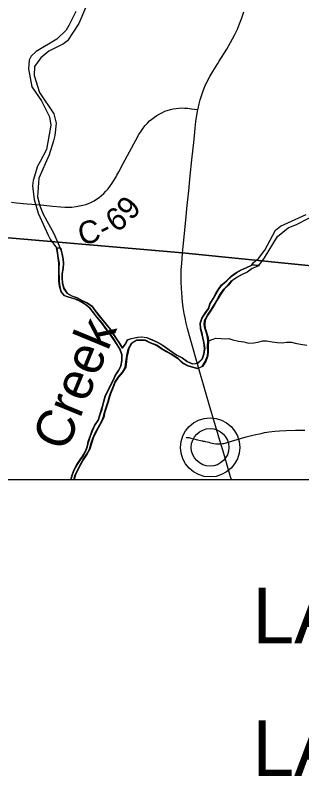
# Model space of a CAD drawing. Extents: x 0 to 34, y 0 to 22.
# Drawn here: x 10.893 to 11.613, y 13.559 to 15.473 of the extents above; entities that cross this region are included whole.
import ezdxf

# ---------------------------------------------------------------- set-up
doc = ezdxf.new("R2010")
doc.units = 0
for name, color, linetype in [('GM_X_Corporation', 7, 'Continuous'), ('GM_X_County_Road', 7, 'Continuous'), ('GM_X_County_Road_Text', 7, 'Continuous'), ('GM_X_Major_River', 7, 'Continuous'), ('GM_X_Major_River_Text', 7, 'Continuous'), ('GM_X_Minor_River', 7, 'Continuous'), ('GM_X_State_Route', 7, 'Continuous'), ('GM_X_Township_Road', 7, 'Continuous'), ('GM_X_Unincorporated', 7, 'Continuous'), ('GM_X_Unincorporated_Location', 7, 'Continuous'), ('SH_Text', 7, 'Continuous')]:
    doc.layers.add(name, color=color, linetype=linetype)

msp = doc.modelspace()

# ---------------------------------------------------------------- linework, layer by layer
at = {"layer": 'GM_X_Corporation'}
for points in [[(16.3375, 14.3932), (16.3375, 21.1059), (9.5375, 21.1059), (9.5375, 15.0426), (9.5452, 15.0418), (9.7185, 15.0258), (10.2502, 14.9799), (10.3112, 14.9746), (10.787, 14.9212), (11.3129, 14.8754), (11.3292, 14.8742), (12.1361, 14.7923), (13.6754, 14.6095), (14.714, 14.5341), (15.778, 14.4476), (16.0263, 14.4243)], [(10.7302, 14.3059), (16.3375, 14.3059), (16.3375, 14.3932), (16.0263, 14.4243), (15.778, 14.4476), (14.714, 14.5341), (13.6754, 14.6095), (12.1361, 14.7923), (11.3292, 14.8742), (11.3129, 14.8754), (10.787, 14.9212)], [(10.7302, 14.3059), (15.7632, 14.3059), (15.778, 14.4476), (14.714, 14.5341), (13.6754, 14.6095), (12.1361, 14.7923), (11.3292, 14.8742), (11.3129, 14.8754), (10.787, 14.9212)]]:
    msp.add_lwpolyline(points, close=True, dxfattribs=at)
msp.add_lwpolyline([(9.5375, 21.1059), (9.5375, 15.0426), (9.5452, 15.0418), (9.7185, 15.0258), (10.2502, 14.9799), (10.3112, 14.9746), (10.787, 14.9212), (11.3129, 14.8754), (11.3292, 14.8742), (12.1361, 14.7923), (13.6754, 14.6095)], dxfattribs=at)
at = {"layer": 'GM_X_County_Road'}
for points in [[(10.8836, 15.0027), (10.8959, 15.0015), (10.9232, 14.9989), (10.9572, 14.9958), (10.9875, 14.9928), (11.0067, 14.991), (11.0178, 14.9904), (11.0264, 14.9903), (11.0351, 14.9906), (11.0461, 14.9919), (11.0546, 14.9933), (11.0625, 14.995), (11.0701, 14.9973), (11.0771, 14.9999), (11.0844, 15.0031), (11.091, 15.0065), (11.0974, 15.0103), (11.1035, 15.0145), (11.1097, 15.0194), (11.1152, 15.0244), (11.1208, 15.0302), (11.126, 15.0362), (11.1324, 15.0446), (11.1366, 15.0507), (11.1405, 15.057), (11.1461, 15.0667), (11.1482, 15.0704), (11.153, 15.0791), (11.1642, 15.0999), (11.196, 15.159), (11.2037, 15.1726), (11.2092, 15.1816), (11.2142, 15.1888), (11.2192, 15.1952), (11.2251, 15.2017), (11.2305, 15.2069), (11.2362, 15.2118), (11.2427, 15.2168), (11.2489, 15.221), (11.2559, 15.2251), (11.2626, 15.2285), (11.2689, 15.2313), (11.2748, 15.2334), (11.2826, 15.2356), (11.29, 15.2372), (11.2968, 15.2383), (11.3042, 15.2392), (11.3117, 15.2395), (11.3186, 15.2392), (11.3227, 15.239), (11.3264, 15.2387), (11.3306, 15.2382), (11.336, 15.2376), (11.343, 15.2367), (11.3517, 15.2354)], [(11.4093, 14.3959), (11.4135, 14.3962), (11.4166, 14.3967), (11.4205, 14.3977), (11.4365, 14.4026), (11.4729, 14.4131), (11.4934, 14.4183), (11.5103, 14.4221), (11.5194, 14.4239), (11.531, 14.4256), (11.5446, 14.4272), (11.5569, 14.4282), (11.5737, 14.4292), (11.5972, 14.4298), (11.6202, 14.4299)]]:
    msp.add_lwpolyline(points, dxfattribs=at)
at = {"layer": 'GM_X_Major_River'}
for p, q in [((11.0061, 14.8874), (10.997, 14.8882)), ((10.9982, 14.8882), (11.0072, 14.8874)), ((11.5047, 14.8441), (11.4869, 14.8456)), ((11.488, 14.8456), (11.5058, 14.8441))]:
    msp.add_line(p, q, dxfattribs=at)
for points in [[(11.045, 15.4818), (11.0278, 15.4468), (11.0211, 15.4352), (10.9978, 15.4122), (10.9457, 15.3818), (10.9329, 15.3699), (10.9281, 15.3594), (10.9261, 15.3378), (10.935, 15.2927), (10.9585, 15.2572), (10.9792, 15.2172), (10.9825, 15.1965), (10.9713, 15.1356), (10.9557, 15.1051), (10.9486, 15.0935), (10.9383, 15.0572), (10.9364, 15.0436), (10.9402, 15.0093), (10.9505, 14.9752), (10.9758, 14.9198), (10.9809, 14.9098), (10.997, 14.8882)], [(11.0695, 15.4907), (11.053, 15.452), (11.0239, 15.4078), (11.0142, 15.4004), (10.9773, 15.3826), (10.9575, 15.3652), (10.9414, 15.3435), (10.9406, 15.3215), (10.954, 15.2782), (10.99, 15.2245), (10.9959, 15.2012), (10.9926, 15.1705), (10.9892, 15.1568), (10.9778, 15.1217), (10.9521, 15.0634), (10.9491, 15.0159), (10.9547, 14.9934), (10.9629, 14.973), (10.99, 14.9245), (11.0061, 14.8874)], [(11.4869, 14.8456), (11.4916, 14.8509), (11.5036, 14.8612), (11.5197, 14.8825), (11.5463, 14.9329), (11.5594, 14.9425), (11.6236, 14.9722)], [(11.5047, 14.8441), (11.5188, 14.8632), (11.552, 14.9164), (11.5784, 14.9386), (11.601, 14.9472), (11.6533, 14.9742)], [(11.1391, 14.6597), (11.1292, 14.6735), (11.1199, 14.6855), (11.1107, 14.699), (11.0969, 14.7145), (11.0892, 14.7245), (11.0799, 14.7368), (11.0683, 14.7454), (11.0563, 14.7533), (11.0435, 14.7592), (11.0288, 14.7633), (11.0167, 14.7677), (11.0082, 14.7778), (11.0043, 14.7908), (11.0027, 14.8045), (11.0028, 14.814), (11.0023, 14.8243), (11.0022, 14.8372), (11.0028, 14.8493), (11.0008, 14.8623), (10.9987, 14.8745), (10.997, 14.8882)], [(11.1403, 14.6597), (11.1303, 14.6735), (11.121, 14.6855), (11.1118, 14.699), (11.0981, 14.7145), (11.0903, 14.7245), (11.081, 14.7368), (11.0694, 14.7454), (11.0574, 14.7533), (11.0447, 14.7592), (11.0299, 14.7633), (11.0179, 14.7677), (11.0093, 14.7778), (11.0054, 14.7908), (11.0038, 14.8045), (11.004, 14.814), (11.0034, 14.8243), (11.0033, 14.8372), (11.0039, 14.8493), (11.0019, 14.8623), (10.9999, 14.8745), (10.9982, 14.8882)], [(11.0061, 14.8874), (11.0076, 14.8819), (11.0101, 14.8724), (11.0125, 14.8598), (11.013, 14.8495), (11.0124, 14.8366), (11.0099, 14.823), (11.01, 14.8131), (11.0105, 14.7998), (11.0144, 14.786), (11.0226, 14.7745), (11.0342, 14.7674), (11.0463, 14.763), (11.0598, 14.7562), (11.073, 14.7499), (11.0846, 14.7421), (11.0927, 14.7305), (11.1023, 14.7182), (11.1127, 14.7058), (11.1201, 14.6961), (11.1312, 14.6826), (11.1375, 14.6726), (11.1464, 14.6599), (11.1541, 14.6483), (11.1614, 14.636), (11.17, 14.6469), (11.1744, 14.6567), (11.184, 14.6607), (11.2003, 14.6638), (11.2099, 14.6647), (11.2227, 14.6626), (11.2363, 14.657), (11.2494, 14.651), (11.2626, 14.6435), (11.2742, 14.6353), (11.2884, 14.6252), (11.2986, 14.6189), (11.3121, 14.6118), (11.3248, 14.6028), (11.3376, 14.5964), (11.3509, 14.5988), (11.3625, 14.6092), (11.3666, 14.6217), (11.3687, 14.6353), (11.3664, 14.6502), (11.3639, 14.6616), (11.3612, 14.6746), (11.358, 14.6857), (11.3571, 14.6986), (11.3615, 14.7118), (11.3701, 14.725), (11.3783, 14.7355), (11.3816, 14.7475), (11.3898, 14.7607), (11.3961, 14.7727), (11.4032, 14.784), (11.4114, 14.7956), (11.4234, 14.8056), (11.4365, 14.8179), (11.4481, 14.826), (11.4603, 14.8326), (11.4734, 14.8384), (11.486, 14.845), (11.4869, 14.8456)], [(11.0072, 14.8874), (11.0087, 14.8819), (11.0112, 14.8724), (11.0136, 14.8598), (11.0142, 14.8495), (11.0135, 14.8366), (11.011, 14.823), (11.0112, 14.8131), (11.0117, 14.7998), (11.0156, 14.786), (11.0237, 14.7745), (11.0353, 14.7674), (11.0474, 14.763), (11.0609, 14.7562), (11.0741, 14.7499), (11.0857, 14.7421), (11.0938, 14.7305), (11.1034, 14.7182), (11.1138, 14.7058), (11.1212, 14.6961), (11.1324, 14.6826), (11.1386, 14.6726), (11.1475, 14.6599), (11.1552, 14.6483), (11.1626, 14.636), (11.1711, 14.6469), (11.1755, 14.6567), (11.1851, 14.6607), (11.2015, 14.6638), (11.211, 14.6647), (11.2238, 14.6626), (11.2374, 14.657), (11.2506, 14.651), (11.2637, 14.6435), (11.2753, 14.6353), (11.2895, 14.6252), (11.2997, 14.6189), (11.3132, 14.6118), (11.3259, 14.6028), (11.3387, 14.5964), (11.3521, 14.5988), (11.3636, 14.6092), (11.3677, 14.6217), (11.3699, 14.6353), (11.3675, 14.6502), (11.3651, 14.6616), (11.3623, 14.6746), (11.3591, 14.6857), (11.3582, 14.6986), (11.3626, 14.7118), (11.3713, 14.725), (11.3794, 14.7355), (11.3827, 14.7475), (11.3909, 14.7607), (11.3973, 14.7727), (11.4043, 14.784), (11.4125, 14.7956), (11.4245, 14.8056), (11.4376, 14.8179), (11.4492, 14.826), (11.4615, 14.8326), (11.4745, 14.8384), (11.4872, 14.845), (11.488, 14.8456)], [(11.0402, 14.3059), (11.0431, 14.3177), (11.0558, 14.3433), (11.0637, 14.3564), (11.0719, 14.3692), (11.0794, 14.3827), (11.083, 14.3956), (11.0879, 14.4099), (11.0938, 14.4235), (11.1013, 14.437), (11.1096, 14.452), (11.114, 14.4618), (11.1173, 14.4751), (11.1213, 14.4875), (11.1254, 14.5004), (11.129, 14.5132), (11.1323, 14.523), (11.1379, 14.5377), (11.143, 14.5505), (11.1513, 14.5633), (11.1614, 14.5752), (11.1692, 14.5884), (11.171, 14.6017), (11.1724, 14.6123), (11.1745, 14.6225), (11.1774, 14.635), (11.1849, 14.6485), (11.1972, 14.6566), (11.2067, 14.6564), (11.2188, 14.6566), (11.2316, 14.6495), (11.247, 14.6438), (11.2594, 14.6352), (11.2721, 14.6274), (11.2845, 14.6207), (11.301, 14.6105), (11.3133, 14.5984), (11.3261, 14.5921), (11.3382, 14.5881), (11.3503, 14.5852), (11.3625, 14.5902), (11.3704, 14.603), (11.3756, 14.617), (11.3765, 14.6268), (11.3761, 14.6409), (11.3771, 14.6534), (11.3761, 14.6629), (11.3722, 14.6763), (11.369, 14.6862), (11.3677, 14.6958), (11.3686, 14.7056), (11.3757, 14.7188), (11.3839, 14.7319), (11.3922, 14.7447), (11.3992, 14.7567), (11.4063, 14.7695), (11.4165, 14.7845), (11.4281, 14.7952), (11.4359, 14.805), (11.4497, 14.8142), (11.462, 14.8208), (11.4747, 14.8274), (11.487, 14.8359), (11.4992, 14.8409), (11.5047, 14.8441)], [(11.5058, 14.8441), (11.5004, 14.8409), (11.4881, 14.8359), (11.4758, 14.8274), (11.4631, 14.8208), (11.4509, 14.8142), (11.437, 14.805), (11.4292, 14.7952), (11.4176, 14.7845), (11.4074, 14.7695), (11.4004, 14.7567), (11.3933, 14.7447), (11.3851, 14.7319), (11.3768, 14.7188), (11.3697, 14.7056), (11.3688, 14.6958), (11.3701, 14.6862), (11.3733, 14.6763), (11.3772, 14.6629), (11.3782, 14.6534), (11.3772, 14.6409), (11.3777, 14.6268), (11.3767, 14.617), (11.3715, 14.603), (11.3637, 14.5902), (11.3514, 14.5852), (11.3393, 14.5881), (11.3272, 14.5921), (11.3145, 14.5984), (11.3022, 14.6105), (11.2857, 14.6207), (11.2733, 14.6274), (11.2605, 14.6352), (11.2482, 14.6438), (11.2327, 14.6495), (11.2199, 14.6566), (11.2078, 14.6564), (11.1983, 14.6566), (11.186, 14.6485), (11.1785, 14.635), (11.1756, 14.6225), (11.1735, 14.6123), (11.1721, 14.6017), (11.1704, 14.5884), (11.1625, 14.5752), (11.1524, 14.5633), (11.1442, 14.5505), (11.139, 14.5377), (11.1334, 14.523), (11.1301, 14.5132), (11.1265, 14.5004), (11.1224, 14.4875), (11.1184, 14.4751), (11.1151, 14.4618), (11.1107, 14.452), (11.1024, 14.437), (11.095, 14.4235), (11.089, 14.4099), (11.0842, 14.3956), (11.0805, 14.3827), (11.073, 14.3692), (11.0648, 14.3564), (11.0569, 14.3433), (11.0443, 14.3177), (11.0413, 14.3059)], [(11.0322, 14.3059), (11.0356, 14.3182), (11.0407, 14.331), (11.0478, 14.3442), (11.0564, 14.3562), (11.0631, 14.3659), (11.0686, 14.3757), (11.0734, 14.3885), (11.0763, 14.4018), (11.0816, 14.4172), (11.0864, 14.4301), (11.0919, 14.4421), (11.1009, 14.4556), (11.1054, 14.4684), (11.1098, 14.4832), (11.1127, 14.493), (11.1152, 14.504), (11.1188, 14.5157), (11.1252, 14.5296), (11.1378, 14.5544), (11.1438, 14.5672), (11.152, 14.5804), (11.1579, 14.592), (11.1605, 14.6053), (11.1607, 14.6193), (11.1553, 14.6339), (11.1469, 14.647), (11.1391, 14.6597)], [(11.0333, 14.3059), (11.0367, 14.3182), (11.0419, 14.331), (11.049, 14.3442), (11.0576, 14.3562), (11.0642, 14.3659), (11.0697, 14.3757), (11.0745, 14.3885), (11.0774, 14.4018), (11.0827, 14.4172), (11.0875, 14.4301), (11.093, 14.4421), (11.102, 14.4556), (11.1065, 14.4684), (11.1109, 14.4832), (11.1138, 14.493), (11.1163, 14.504), (11.1199, 14.5157), (11.1263, 14.5296), (11.1389, 14.5544), (11.1449, 14.5672), (11.1531, 14.5804), (11.159, 14.592), (11.1616, 14.6053), (11.1619, 14.6193), (11.1565, 14.6339), (11.148, 14.647), (11.1403, 14.6597)]]:
    msp.add_lwpolyline(points, dxfattribs=at)
at = {"layer": 'GM_X_Minor_River'}
msp.add_lwpolyline([(11.3771, 14.6534), (11.3874, 14.6581), (11.397, 14.661), (11.4106, 14.66), (11.4201, 14.6598), (11.4296, 14.66), (11.4398, 14.6571), (11.4538, 14.6534), (11.467, 14.6524), (11.4791, 14.6483), (11.492, 14.6492), (11.5019, 14.6513), (11.5149, 14.6541), (11.5244, 14.6543), (11.538, 14.6521), (11.552, 14.6503), (11.5638, 14.6497), (11.5741, 14.6514), (11.5866, 14.6515), (11.5964, 14.6487), (11.6093, 14.6461), (11.6256, 14.6435)], dxfattribs=at)
at = {"layer": 'GM_X_State_Route'}
for points in [[(11.4052, 15.3572), (11.4242, 15.3876), (11.4337, 15.4036), (11.4388, 15.4128), (11.4446, 15.4244), (11.4509, 15.4379), (11.4561, 15.4505), (11.461, 15.4633), (11.4673, 15.4814)], [(11.3131, 14.8749), (11.315, 14.8918), (11.3215, 14.9579), (11.3252, 14.9957), (11.3273, 15.0162), (11.3288, 15.0313), (11.3308, 15.0508), (11.3326, 15.0692), (11.3368, 15.1094), (11.3421, 15.1601), (11.3448, 15.1892), (11.3468, 15.2058), (11.3491, 15.2212), (11.3517, 15.2354), (11.3521, 15.2378), (11.3547, 15.25), (11.3572, 15.2596), (11.3604, 15.2704), (11.3639, 15.2804), (11.3675, 15.2896), (11.3693, 15.2938), (11.3711, 15.2977), (11.3723, 15.3001), (11.3752, 15.3061), (11.3819, 15.3187), (11.3891, 15.3311), (11.4015, 15.3512), (11.4052, 15.3572)], [(11.4358, 14.3059), (11.4337, 14.313), (11.4148, 14.3774), (11.4093, 14.3959), (11.3959, 14.4411), (11.3804, 14.4948), (11.3552, 14.5813), (11.3303, 14.6673), (11.3256, 14.6852), (11.3222, 14.6992), (11.3194, 14.7122), (11.3172, 14.7236), (11.3149, 14.7385), (11.313, 14.7525), (11.3119, 14.7637), (11.311, 14.7753), (11.3105, 14.7871), (11.31, 14.8023), (11.3101, 14.8334), (11.311, 14.8491), (11.3131, 14.8749)]]:
    msp.add_lwpolyline(points, dxfattribs=at)
at = {"layer": 'GM_X_Township_Road'}
for points in [[(11.3224, 14.411), (11.3234, 14.4113), (11.3255, 14.4117), (11.3272, 14.4118), (11.3302, 14.4113), (11.3343, 14.4103), (11.3415, 14.4083), (11.3511, 14.4058), (11.3584, 14.4041), (11.3632, 14.403), (11.3642, 14.4028)], [(11.3642, 14.4028), (11.3674, 14.4021), (11.3704, 14.4015), (11.3747, 14.4007), (11.3795, 14.3996), (11.3836, 14.3985), (11.3878, 14.3972), (11.3921, 14.3962), (11.3965, 14.3956), (11.3993, 14.3955), (11.4023, 14.3954), (11.4061, 14.3956), (11.4093, 14.3959)]]:
    msp.add_lwpolyline(points, dxfattribs=at)
at = {"layer": 'GM_X_Unincorporated'}
for radius in [0.0744, 0.0472]:
    msp.add_circle((11.3823, 14.3869), radius, dxfattribs=at)
at = {"layer": 'GM_X_Unincorporated_Location'}
msp.add_line((11.3823, 14.3869), (11.3823, 14.3869), dxfattribs=at)

# ---------------------------------------------------------------- texts
at = {"layer": 'GM_X_County_Road_Text'}
for s, rotation, p in [('9', 48.7477, (11.1846, 14.9547)), ('6', 35.6806, (11.146, 14.9249)), ('C', 13.1181, (11.058, 14.8942)), ('-', 26.1925, (11.1164, 14.9095))]:
    msp.add_text(s, height=0.0568, rotation=rotation, dxfattribs=at).set_placement(p)
at = {"layer": 'GM_X_Major_River_Text'}
msp.add_text('Creek', height=0.09474, rotation=67.6039, dxfattribs=at).set_placement((11.0206, 14.3731))
at = {"layer": 'SH_Text'}
for s, p in [('LAT: 39.609103', (11.4893, 13.8943)), ('LAT: 39.633961', (11.4893, 13.5613))]:
    msp.add_text(s, height=0.14, dxfattribs=at).set_placement(p)

doc.saveas('drawing.dxf')
